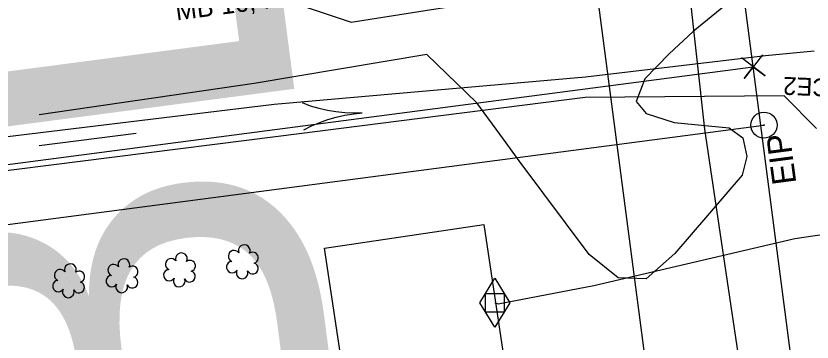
# Model space of a CAD drawing. Extents: x 2364404 to 2371833, y 798876 to 809754.
# Drawn here: x 2368362 to 2368495.8, y 806875.8 to 806930.7 of the extents above; entities that cross this region are included whole.
import ezdxf

# ---------------------------------------------------------------- set-up
doc = ezdxf.new("R2010")
doc.units = 0
for name, color, linetype in [('Exist Building', 7, 'Continuous'), ('Exist Horizontal Baseline Alignment Station Label', 7, 'Continuous'), ('Exist Hydro Stream Flow Arrow CELL', 7, 'Continuous'), ('Exist Hydro Stream or Body of Water', 7, 'Continuous'), ('Exist Property Corner CELL', 7, 'Continuous'), ('Exist Property Iron Pin CELL', 7, 'Continuous'), ('Exist Property Iron Pin Text', 7, 'Continuous'), ('Exist Property Line', 7, 'Continuous'), ('Exist Right of Way Easement Line', 7, 'Continuous'), ('Exist Right of Way Easement Line Text', 7, 'Continuous'), ('Exist Right of Way Line', 7, 'Continuous'), ('Exist Structure Major Deck Tunnel Box Culvert Text', 7, 'Continuous'), ('Exist Utilities Gas Meter CELL', 7, 'Continuous'), ('Exist Utilities Gas UG Line SUE LOS B', 7, 'Continuous'), ('Exist Utilities Water UG Line SUE LOS B', 7, 'Continuous'), ('Exist Vegetation Shrub CELL', 7, 'Continuous'), ('Exist Vegetation Woods Line', 7, 'Continuous')]:
    doc.layers.add(name, color=color, linetype=linetype)

msp = doc.modelspace()

# ---------------------------------------------------------------- linework, layer by layer
at = {"layer": 'Exist Building'}
msp.add_lwpolyline([(2368423.96, 806824.46), (2368413.89, 806891.58), (2368440.69, 806895.6), (2368445.47, 806863.74), (2368449.43, 806864.33), (2368452.75, 806842.19), (2368448.87, 806841.61), (2368450.84, 806828.49)], close=True, dxfattribs=at)
at = {"layer": 'Exist Hydro Stream Flow Arrow CELL'}
msp.add_line((2368415.27, 806914.09), (2368415.27, 806914.09), dxfattribs=at)
for points in [[(2368410.15, 806916.09), (2368411.52, 806915.57), (2368412.97, 806915.18), (2368414.4, 806914.83), (2368415.83, 806914.59), (2368417.3, 806914.44), (2368418.8, 806914.36), (2368420.26, 806914.37)], [(2368410.41, 806911.52), (2368411.71, 806912.2), (2368413.11, 806912.74), (2368414.49, 806913.25), (2368415.88, 806913.65), (2368417.33, 806913.97), (2368418.81, 806914.21), (2368420.26, 806914.37)]]:
    msp.add_lwpolyline(points, dxfattribs=at)
at = {"layer": 'Exist Hydro Stream or Body of Water'}
msp.add_line((2368382.23, 806910.89), (2368365.95, 806908.83), dxfattribs=at)
for points in [[(2368496.18, 806924.72), (2368488.04, 806923.96), (2368457.77, 806920.39), (2368405.47, 806915.76), (2368350.88, 806909.13)], [(2368496.57, 806911.73), (2368491.18, 806917.23), (2368457.69, 806916.98), (2368406.1, 806910.38), (2368351.07, 806903.43)]]:
    msp.add_lwpolyline(points, dxfattribs=at)
at = {"layer": 'Exist Property Corner CELL'}
msp.add_line((2368485.97, 806922.12), (2368485.97, 806922.12), dxfattribs=at)
msp.add_lwpolyline([(2368487.49, 806924.11), (2368484.44, 806920.14), (2368485.97, 806922.12), (2368487.95, 806920.6), (2368483.98, 806923.65)], dxfattribs=at)
at = {"layer": 'Exist Property Iron Pin CELL'}
for radius in [2.2, 0.0707]:
    msp.add_circle((2368487.76, 806912.3), radius, dxfattribs=at)
at = {"layer": 'Exist Property Line'}
msp.add_line((2368320.97, 806900.46), (2368485.97, 806922.12), dxfattribs=at)
at = {"layer": 'Exist Right of Way Easement Line'}
for p, q in [((2368511.71, 806538.64), (2368344.2, 807814.14)), ((2368322.23, 806890.53), (2368487.76, 806912.3))]:
    msp.add_line(p, q, dxfattribs=at)
at = {"layer": 'Exist Right of Way Line'}
msp.add_line((2368533.02, 806560.45), (2368368.2, 807827.36), dxfattribs=at)
at = {"layer": 'Exist Utilities Gas Meter CELL'}
msp.add_line((2368442.52, 806882.42), (2368442.52, 806882.42), dxfattribs=at)
for points in [[(2368439.99, 806882.42), (2368442.52, 806886.54), (2368445.06, 806882.42), (2368442.52, 806878.31), (2368439.99, 806882.42)], [(2368440.95, 806883.96), (2368444.1, 806883.96), (2368444.1, 806880.85), (2368440.95, 806880.85), (2368440.95, 806883.96)]]:
    msp.add_lwpolyline(points, dxfattribs=at)
at = {"layer": 'Exist Utilities Gas UG Line SUE LOS B'}
msp.add_lwpolyline([(2368442.52, 806882.42), (2368443.09, 806882.26), (2368459.15, 806885.34), (2368492.93, 806893.23), (2368505.12, 806895.03), (2368530.27, 806898.6)], dxfattribs=at)
at = {"layer": 'Exist Utilities Water UG Line SUE LOS B'}
msp.add_lwpolyline([(2368519.2, 806620.08), (2368510.97, 806683.25), (2368505.65, 806723.63), (2368499.9, 806767.95), (2368493.34, 806816.93), (2368491.14, 806831.44), (2368484.04, 806869.78), (2368477.82, 806911.63), (2368472.48, 806959.83), (2368471.08, 806975.35), (2368467.91, 807014.19), (2368461.16, 807070.94), (2368455.32, 807116.26), (2368449.6, 807161.65), (2368446.12, 807187.28), (2368441.35, 807211.9), (2368441.09, 807221.64), (2368437.56, 807243.96), (2368435.61, 807263.12), (2368428.93, 807315.03)], dxfattribs=at)
at = {"layer": 'Exist Vegetation Shrub CELL'}
for p, q in [((2368400.19, 806889.13), (2368400.19, 806889.13)), ((2368379.96, 806886.78), (2368379.96, 806886.78)), ((2368389.61, 806887.77), (2368389.61, 806887.77)), ((2368370.97, 806885.94), (2368370.97, 806885.94))]:
    msp.add_line(p, q, dxfattribs=at)
for centre, radius, start, end in [((2368400.42, 806891.17), 0.99, 334.8391, 200.4717), ((2368389.84, 806889.81), 0.99, 334.8391, 200.4717), ((2368398.71, 806890.26), 0.968, 35.8908, 245.4216), ((2368401.86, 806890), 0.929, 284.4567, 126.0861), ((2368380.19, 806888.82), 0.99, 334.8391, 200.4717), ((2368388.13, 806888.89), 0.968, 35.8908, 245.4216), ((2368391.28, 806888.63), 0.929, 284.4567, 126.0861), ((2368398.39, 806888.43), 0.955, 95.1099, 327.9534), ((2368369.49, 806887.07), 0.968, 35.8908, 245.4216), ((2368371.2, 806887.98), 0.99, 334.8391, 200.4717), ((2368378.48, 806887.91), 0.968, 35.8908, 245.4216), ((2368381.63, 806887.65), 0.929, 284.4567, 126.0861), ((2368387.81, 806887.06), 0.955, 95.1099, 327.9534), ((2368400.06, 806887.45), 0.984, 151.2797, 21.387), ((2368401.83, 806888.2), 0.937, 204.9913, 73.4601), ((2368372.65, 806886.81), 0.929, 284.4567, 126.0861), ((2368378.16, 806886.08), 0.955, 95.1099, 327.9534), ((2368381.6, 806885.85), 0.937, 204.9913, 73.4601), ((2368389.48, 806886.08), 0.984, 151.2797, 21.387), ((2368391.25, 806886.84), 0.937, 204.9913, 73.4601), ((2368369.17, 806885.23), 0.955, 95.1099, 327.9534), ((2368372.61, 806885.01), 0.937, 204.9913, 73.4601), ((2368379.83, 806885.1), 0.984, 151.2797, 21.387), ((2368370.85, 806884.26), 0.984, 151.2797, 21.387)]:
    msp.add_arc(centre, radius, start, end, dxfattribs=at)
at = {"layer": 'Exist Vegetation Woods Line'}
for points in [[(2368359.15, 806964.43), (2368364.89, 806966.3), (2368371.14, 806963.81), (2368392.64, 806946.04), (2368403.49, 806936.32), (2368410.84, 806932.13), (2368418.4, 806929.6), (2368430.84, 806931.58), (2368468.71, 806937.54), (2368471.4, 806943.01), (2368470.84, 806947.58), (2368470.63, 806951.87), (2368472.01, 806954.87), (2368473.86, 806957.5), (2368476, 806959.79), (2368478.29, 806960.63), (2368481.05, 806960.93), (2368483.7, 806960.35), (2368486.49, 806958.78), (2368487.57, 806956.58), (2368489.43, 806954.43)], [(2368489.43, 806954.43), (2368486.17, 806938.17), (2368483.5, 806934.29), (2368479.81, 806931.25), (2368475.84, 806928.06), (2368471.81, 806924.28), (2368467.72, 806920.12), (2368466.26, 806916.29), (2368467.94, 806914.27), (2368472.65, 806912.77), (2368481.91, 806911.84), (2368484.23, 806910.16), (2368484.86, 806907), (2368484.12, 806903.86), (2368472.79, 806890.72), (2368467.97, 806886.47), (2368463.28, 806886.59), (2368458.36, 806890.56), (2368446.61, 806906.29), (2368443.97, 806909.93), (2368439.5, 806916.07), (2368431.1, 806924.19), (2368402.11, 806919.31), (2368365.97, 806914.05)]]:
    msp.add_lwpolyline(points, dxfattribs=at)

# ---------------------------------------------------------------- texts
at = {"layer": 'Exist Horizontal Baseline Alignment Station Label'}
msp.add_text('BL-111', height=73.5, rotation=97.4798, dxfattribs=at).set_placement((2368418.41, 806845.42))
at = {"layer": 'Exist Property Iron Pin Text'}
msp.add_text('EIP', height=4, rotation=97.4798, dxfattribs=at).set_placement((2368493.21, 806902.55))
at = {"layer": 'Exist Right of Way Easement Line Text'}
msp.add_text('MB 16, PG 35', height=3.2, rotation=7.4817, dxfattribs=at).set_placement((2368389.05, 806929.9))
at = {"layer": 'Exist Structure Major Deck Tunnel Box Culvert Text'}
msp.add_text('CE2', height=3, rotation=177.5396, dxfattribs=at).set_placement((2368498.86, 806920.09))

doc.saveas('drawing.dxf')
